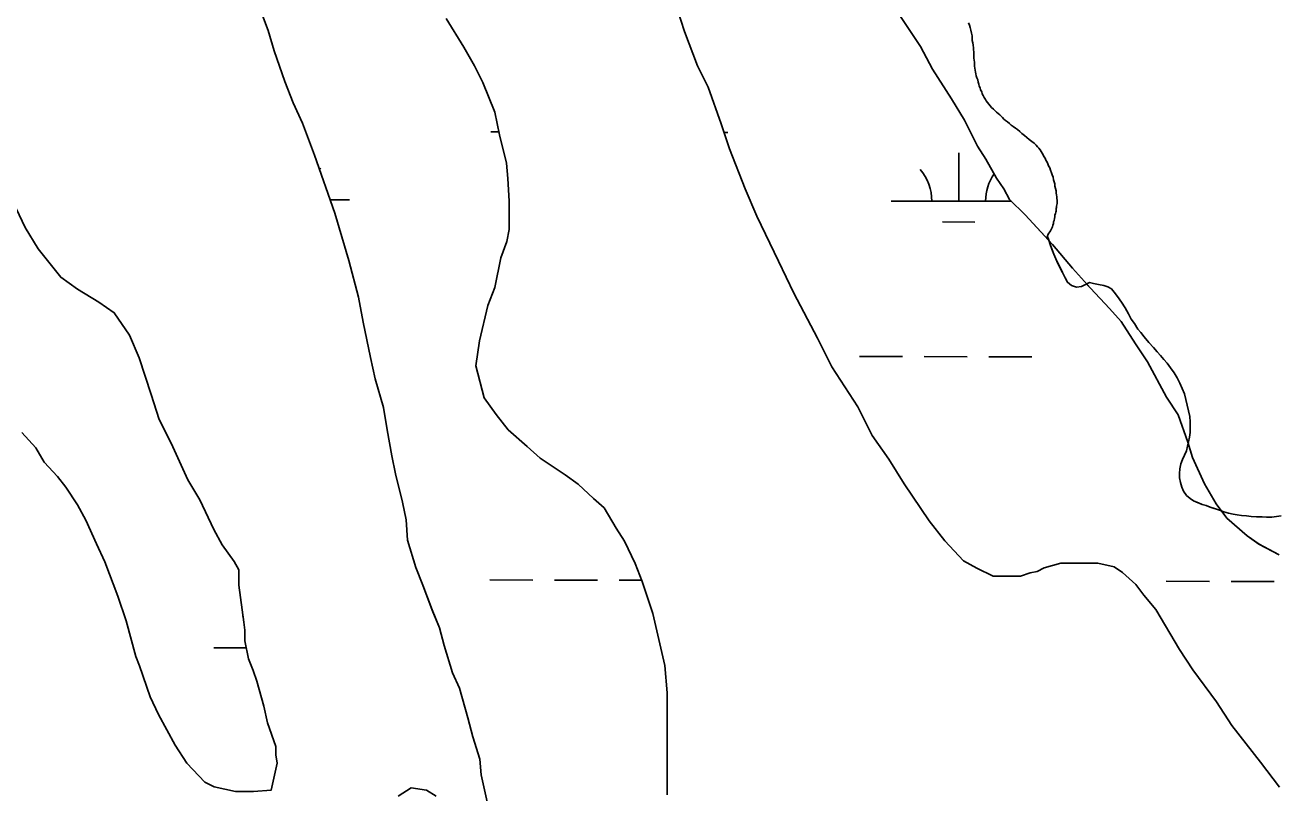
# Model space of a CAD drawing. Extents: x 3187622 to 3225504, y 800805 to 826213.
# Drawn here: x 3209158 to 3210086, y 822411 to 822981 of the extents above; entities that cross this region are included whole.
import ezdxf

# ---------------------------------------------------------------- set-up
doc = ezdxf.new("R2010")
doc.units = 0
for name, color, linetype in [('V-SITE-VEGE', 7, 'Continuous'), ('V-TOPO-SHOR', 7, 'Continuous'), ('V-WETL-SWMP', 7, 'Continuous')]:
    doc.layers.add(name, color=color, linetype=linetype)

msp = doc.modelspace()

# ---------------------------------------------------------------- linework, layer by layer
at = {"layer": 'V-SITE-VEGE'}
for p, q in [((3209641.59, 822992.89), (3209646.89, 822976.18)), ((3209822, 822964.89), (3209806.14, 822988.64)), ((3209646.89, 822976.18), (3209656.58, 822950.67)), ((3209830.82, 822948.18), (3209822, 822964.89)), ((3209656.58, 822950.67), (3209664.52, 822934.84)), ((3209844.91, 822926.19), (3209830.82, 822948.18)), ((3209664.52, 822934.84), (3209674.22, 822907.57)), ((3209854.61, 822910.37), (3209844.91, 822926.19)), ((3209674.22, 822907.57), (3209680.4, 822889.09)), ((3209864.3, 822891.01), (3209854.61, 822910.37)), ((3209680.4, 822889.09), (3209691.86, 822859.19)), ((3209870.47, 822881.34), (3209864.3, 822891.01)), ((3209878.4, 822867.27), (3209870.47, 822881.34)), ((3209883.69, 822859.35), (3209878.4, 822867.27)), ((3209157.77, 822830.56), (3209144.54, 822858.71)), ((3209691.86, 822859.19), (3209700.68, 822838.96)), ((3209888.1, 822851.44), (3209883.69, 822859.35)), ((3209899.55, 822840.01), (3209888.1, 822851.44)), ((3209700.68, 822838.96), (3209716.55, 822805.53)), ((3209917.32, 822820.72), (3209899.55, 822840.01)), ((3209167.46, 822814.73), (3209157.77, 822830.56)), ((3209918.14, 822818), (3209917.32, 822820.72)), ((3209184.2, 822793.63), (3209167.46, 822814.73)), ((3209920.92, 822810.73), (3209918.14, 822818)), ((3209922.38, 822807.42), (3209920.92, 822810.73)), ((3209716.55, 822805.53), (3209728.01, 822781.78)), ((3209927.29, 822797.1), (3209922.38, 822807.42)), ((3209196.52, 822784.84), (3209184.2, 822793.63)), ((3209929.28, 822793.13), (3209927.29, 822797.1)), ((3209931.13, 822789.96), (3209929.28, 822793.13)), ((3209212.37, 822775.17), (3209196.52, 822784.84)), ((3209934.05, 822787.44), (3209931.13, 822789.96)), ((3209937.75, 822786.39), (3209934.05, 822787.44)), ((3209941.33, 822786.79), (3209937.75, 822786.39)), ((3209944.5, 822788.25), (3209941.33, 822786.79)), ((3209945.22, 822788.63), (3209944.5, 822788.25)), ((3209947.99, 822785.49), (3209945.22, 822788.63)), ((3209962.08, 822770.55), (3209947.99, 822785.49)), ((3209223.82, 822767.27), (3209212.37, 822775.17)), ((3209728.01, 822781.78), (3209745.64, 822748.36)), ((3209235.27, 822750.56), (3209223.82, 822767.27)), ((3209970.89, 822760.88), (3209962.08, 822770.55)), ((3209981.46, 822744.17), (3209970.89, 822760.88)), ((3209242.33, 822733.84), (3209235.27, 822750.56)), ((3209745.64, 822748.36), (3209756.21, 822727.25)), ((3209990.28, 822730.97), (3209981.46, 822744.17)), ((3209251.15, 822706.57), (3209242.33, 822733.84)), ((3209756.21, 822727.25), (3209775.6, 822697.35)), ((3210004.38, 822704.59), (3209990.28, 822730.97)), ((3209257.32, 822688.1), (3209251.15, 822706.57)), ((3210013.19, 822691.4), (3210004.38, 822704.59)), ((3209775.6, 822697.35), (3209786.18, 822676.24)), ((3210020.24, 822671.17), (3210013.19, 822691.4)), ((3209266.14, 822670.51), (3209257.32, 822688.1)), ((3209155.26, 822678.33), (3209165.83, 822666.9)), ((3209786.18, 822676.24), (3209798.51, 822658.66)), ((3210020.56, 822670.16), (3210020.24, 822671.17)), ((3209165.83, 822666.9), (3209172, 822656.35)), ((3209278.48, 822643.24), (3209266.14, 822670.51)), ((3210016.35, 822658.34), (3210019.25, 822664.83)), ((3210019.25, 822664.83), (3210020.18, 822668.27)), ((3210020.18, 822668.27), (3210020.56, 822670.16)), ((3209172, 822656.35), (3209181.69, 822645.8)), ((3209798.51, 822658.66), (3209809.97, 822640.19)), ((3210014.5, 822651.46), (3210015.16, 822655.16)), ((3210015.16, 822655.16), (3210016.35, 822658.34)), ((3209181.69, 822645.8), (3209187.85, 822637.88)), ((3209287.29, 822628.29), (3209278.48, 822643.24)), ((3210014.11, 822648.01), (3210014.5, 822651.46)), ((3210014.24, 822644.71), (3210014.11, 822648.01)), ((3210014.78, 822641.26), (3210014.24, 822644.71)), ((3209187.85, 822637.88), (3209196.66, 822624.69)), ((3209809.97, 822640.19), (3209828.47, 822612.92)), ((3210015.84, 822637.69), (3210014.78, 822641.26)), ((3210017.03, 822634.91), (3210015.84, 822637.69)), ((3210019.42, 822631.74), (3210017.03, 822634.91)), ((3209196.66, 822624.69), (3209202.83, 822613.26)), ((3209297.87, 822606.3), (3209287.29, 822628.29)), ((3210022.06, 822629.49), (3210019.42, 822631.74)), ((3210024.58, 822627.77), (3210022.06, 822629.49)), ((3210030.94, 822625), (3210024.58, 822627.77)), ((3210033.85, 822624.21), (3210030.94, 822625)), ((3210036.76, 822623.02), (3210033.85, 822624.21)), ((3210043.78, 822620.77), (3210036.76, 822623.02)), ((3210045.38, 822620.14), (3210043.78, 822620.77)), ((3210049.33, 822614.88), (3210045.38, 822620.14)), ((3209202.83, 822613.26), (3209210.77, 822595.67)), ((3209304.04, 822594.87), (3209297.87, 822606.3)), ((3209828.47, 822612.92), (3209839.92, 822597.97)), ((3210064.3, 822601.69), (3210049.33, 822614.88)), ((3209839.92, 822597.97), (3209854.01, 822583.03)), ((3210073.1, 822595.54), (3210064.3, 822601.69)), ((3209210.77, 822595.67), (3209216.94, 822582.47)), ((3209312.85, 822582.56), (3209304.04, 822594.87)), ((3210088.07, 822587.63), (3210073.1, 822595.54)), ((3209216.94, 822582.47), (3209226.64, 822556.96)), ((3209316.38, 822576.4), (3209312.85, 822582.56)), ((3209854.01, 822583.03), (3209863.7, 822577.76)), ((3209913.85, 822577.8), (3209926.17, 822581.33)), ((3209926.17, 822581.33), (3209953.45, 822581.35)), ((3209953.45, 822581.35), (3209965.77, 822578.72)), ((3209965.77, 822578.72), (3209971.93, 822574.33)), ((3209316.39, 822564.96), (3209316.38, 822576.4)), ((3209863.7, 822577.76), (3209876.02, 822571.61)), ((3209876.02, 822571.61), (3209896.26, 822571.63)), ((3209896.26, 822571.63), (3209903.3, 822574.27)), ((3209903.3, 822574.27), (3209908.58, 822575.15)), ((3209908.58, 822575.15), (3209913.85, 822577.8)), ((3209971.93, 822574.33), (3209981.62, 822565.54)), ((3209319.93, 822537.68), (3209316.39, 822564.96)), ((3209981.62, 822565.54), (3209987.79, 822557.63)), ((3209226.64, 822556.96), (3209232.81, 822538.49)), ((3209987.79, 822557.63), (3209996.59, 822547.07)), ((3209996.59, 822547.07), (3210014.22, 822517.17)), ((3209232.81, 822538.49), (3209239.88, 822512.1)), ((3209320.82, 822531.53), (3209319.93, 822537.68)), ((3209320.82, 822523.61), (3209320.82, 822531.53)), ((3209323.47, 822510.41), (3209320.82, 822523.61)), ((3210014.22, 822517.17), (3210023.91, 822502.22)), ((3209239.88, 822512.1), (3209242.52, 822505.06)), ((3209242.52, 822505.06), (3209250.46, 822482.19)), ((3209327, 822501.61), (3209323.47, 822510.41)), ((3209329.65, 822493.7), (3209327, 822501.61)), ((3210023.91, 822502.22), (3210041.53, 822478.48)), ((3209334.95, 822475.22), (3209329.65, 822493.7)), ((3209250.46, 822482.19), (3209256.64, 822469)), ((3210041.53, 822478.48), (3210052.99, 822460.89)), ((3209256.64, 822469), (3209268.97, 822446.13)), ((3209337.6, 822462.91), (3209334.95, 822475.22)), ((3209343.77, 822445.31), (3209337.6, 822462.91)), ((3210052.99, 822460.89), (3210074.13, 822433.63)), ((3209268.97, 822446.13), (3209277.79, 822432.94)), ((3209343.78, 822439.15), (3209343.77, 822445.31)), ((3209344.66, 822432.99), (3209343.78, 822439.15)), ((3209277.79, 822432.94), (3209291, 822418.87)), ((3209340.28, 822412.75), (3209344.66, 822432.99)), ((3210074.13, 822433.63), (3210088.22, 822415.16)), ((3209291, 822418.87), (3209298.04, 822415.35)), ((3209298.04, 822415.35), (3209313.88, 822411.85)), ((3209313.88, 822411.85), (3209327.08, 822411.86)), ((3209327.08, 822411.86), (3209340.28, 822412.75))]:
    msp.add_line(p, q, dxfattribs=at)
for points in [[(3209500.43, 822404.09), (3209496.02, 822424.33), (3209495.13, 822435.77), (3209489.83, 822452.48), (3209486.3, 822466.56), (3209480.12, 822488.55), (3209474.83, 822499.98), (3209468.66, 822520.21), (3209465.12, 822533.41), (3209459.83, 822546.6), (3209452.78, 822565.08), (3209447.49, 822578.27), (3209441.31, 822598.5), (3209440.42, 822613.46), (3209437.77, 822626.66), (3209432.47, 822647.77), (3209429.81, 822660.97), (3209426.28, 822680.33), (3209423.62, 822697.04), (3209417.45, 822718.16), (3209413.91, 822733.99), (3209408.61, 822760.39), (3209405.07, 822778.86), (3209398.01, 822806.13), (3209387.42, 822841.32), (3209372.42, 822884.43), (3209363.6, 822908.18), (3209356.55, 822923.13), (3209350.38, 822938.96), (3209342.44, 822961.83), (3209338.03, 822976.79), (3209330.09, 822997.9)], [(3209470.01, 822985.7), (3209483.23, 822964.6), (3209491.16, 822950.52), (3209497.33, 822938.21), (3209506.15, 822916.22), (3209509.68, 822899.5), (3209514.98, 822878.39), (3209515.87, 822866.95), (3209516.76, 822850.23), (3209516.79, 822829.11), (3209515.03, 822820.31), (3209510.64, 822807.99), (3209506.26, 822785.99), (3209500.99, 822772.78), (3209494.86, 822746.38), (3209492.23, 822727.9), (3209498.41, 822704.15), (3209507.22, 822691.84), (3209516.03, 822680.41), (3209530.12, 822668.1), (3209539.81, 822659.31), (3209558.3, 822647), (3209567.99, 822639.97), (3209579.43, 822629.42), (3209587.36, 822622.39), (3209596.17, 822607.44), (3209602.34, 822597.77), (3209610.27, 822581.06), (3209615.56, 822567.86), (3209623.5, 822544.11), (3209632.34, 822505.4), (3209634.12, 822485.16), (3209634.18, 822409.49)], [(3209434.44, 822408.44), (3209444.11, 822414.6), (3209455.55, 822412.85), (3209462.59, 822408.46)]]:
    msp.add_lwpolyline(points, dxfattribs=at)
at = {"layer": 'V-TOPO-SHOR'}
for points in [[(3209862.61, 822947.38), (3209862.41, 822948.97), (3209862.01, 822950.36), (3209862.01, 822951.95), (3209862.01, 822953.34), (3209861.81, 822954.74), (3209861.61, 822956.33), (3209861.61, 822957.92), (3209861.61, 822959.31), (3209861.61, 822961.1), (3209861.21, 822962.49), (3209861.21, 822964.08), (3209861.01, 822965.87), (3209860.81, 822967.66), (3209860.41, 822969.45), (3209860.21, 822971.24), (3209860.21, 822973.03), (3209859.81, 822974.82), (3209859.21, 822977), (3209858.81, 822978.99), (3209858.41, 822980.78), (3209857.61, 822982.57)], [(3209916.94, 822821.97), (3209916.01, 822824.35), (3209916.21, 822824.35), (3209916.41, 822824.95), (3209916.8, 822825.54), (3209917.2, 822826.34), (3209917.99, 822827.33), (3209918.39, 822828.13), (3209918.98, 822829.12), (3209919.38, 822830.12), (3209919.98, 822831.11), (3209920.18, 822832.31), (3209920.57, 822833.5), (3209920.77, 822834.69), (3209921.17, 822835.89), (3209921.37, 822837.28), (3209921.56, 822838.47), (3209921.76, 822839.66), (3209922.16, 822841.06), (3209922.35, 822842.05), (3209922.55, 822842.85), (3209922.75, 822843.64), (3209922.75, 822844.24), (3209922.75, 822844.83), (3209922.95, 822845.43), (3209922.95, 822846.42), (3209923.15, 822847.42), (3209923.34, 822848.42), (3209923.34, 822849.61), (3209923.34, 822851), (3209923.14, 822852.19), (3209923.14, 822853.39), (3209922.94, 822854.78), (3209922.74, 822856.17), (3209922.54, 822857.76), (3209922.14, 822859.55), (3209921.74, 822861.34), (3209921.54, 822862.93), (3209921.14, 822864.52), (3209920.74, 822866.11), (3209920.34, 822867.9), (3209919.75, 822869.69), (3209919.15, 822871.28), (3209918.35, 822873.07), (3209917.95, 822874.85), (3209916.96, 822876.44), (3209916.56, 822877.83), (3209915.96, 822879.23), (3209914.96, 822880.62), (3209914.37, 822882.01), (3209913.57, 822883.2), (3209912.97, 822884.59), (3209912.18, 822885.79), (3209911.58, 822886.98), (3209910.78, 822888.17), (3209909.79, 822889.56), (3209908.79, 822890.56), (3209907.8, 822891.75), (3209906.4, 822893.14), (3209904.61, 822894.53), (3209902.62, 822895.92), (3209900.83, 822897.51), (3209899.24, 822898.9), (3209897.25, 822900.29), (3209895.66, 822901.88), (3209893.87, 822903.27), (3209892.48, 822904.46), (3209890.69, 822905.65), (3209889.29, 822906.64), (3209887.9, 822907.83), (3209886.51, 822909.03), (3209885.11, 822910.02), (3209883.92, 822911.01), (3209882.73, 822912.2), (3209881.73, 822913.2), (3209880.74, 822914.19), (3209879.54, 822915.18), (3209878.35, 822916.18), (3209877.16, 822917.37), (3209876.16, 822918.56), (3209874.77, 822919.75), (3209873.77, 822920.95), (3209872.78, 822922.14), (3209871.78, 822923.33), (3209870.79, 822924.72), (3209870.19, 822925.71), (3209869.19, 822927.1), (3209868.59, 822928.7), (3209867.8, 822929.89), (3209867.4, 822931.28), (3209866.6, 822932.87), (3209866.2, 822934.26), (3209865.61, 822935.65), (3209865.21, 822937.04), (3209864.81, 822938.63), (3209864.41, 822940.22), (3209863.81, 822941.61), (3209863.41, 822943.21), (3209863.01, 822944.6), (3209862.81, 822945.99), (3209862.61, 822947.38)], [(3210063.77, 822616.42), (3210060.2, 822616.82), (3210056.89, 822617.34), (3210053.84, 822617.87), (3210050.4, 822618.53), (3210047.09, 822619.45), (3210043.78, 822620.77), (3210040.07, 822621.96), (3210036.76, 822623.02), (3210033.85, 822624.21), (3210030.94, 822625), (3210028.16, 822626.19), (3210024.58, 822627.77), (3210022.06, 822629.49), (3210019.42, 822631.74), (3210017.03, 822634.91), (3210015.84, 822637.69), (3210014.78, 822641.26), (3210014.24, 822644.71), (3210014.11, 822648.01), (3210014.5, 822651.46), (3210015.16, 822655.16), (3210016.35, 822658.34), (3210017.8, 822661.65), (3210019.25, 822664.83), (3210020.18, 822668.27), (3210020.84, 822671.58), (3210021.5, 822674.89), (3210022.02, 822678.33), (3210022.15, 822682.83), (3210022.02, 822686.27), (3210021.75, 822690.24), (3210020.82, 822694.47), (3210019.75, 822698.58), (3210018.83, 822702.94), (3210017.76, 822707.05), (3210016.17, 822711.15), (3210014.45, 822714.98), (3210012.33, 822718.95), (3210010.21, 822722.79), (3210007.56, 822726.49), (3210004.91, 822729.8), (3210002.52, 822732.71), (3210000.14, 822735.49), (3209997.62, 822738.26), (3209994.84, 822741.44), (3209991.26, 822745.27), (3209987.81, 822749.37), (3209985.43, 822752.55), (3209983.31, 822755.06), (3209980.66, 822759.43), (3209978.27, 822762.6), (3209976.28, 822766.57), (3209973.77, 822770.93), (3209971.12, 822775.04), (3209968.2, 822779.4), (3209965.68, 822782.71), (3209963.7, 822784.96), (3209961.05, 822786.54), (3209958, 822787.46), (3209954.16, 822788.26), (3209950.32, 822789.05), (3209947.28, 822789.71), (3209944.5, 822788.25), (3209941.33, 822786.79), (3209937.75, 822786.39), (3209934.05, 822787.44), (3209931.13, 822789.96), (3209929.28, 822793.13), (3209927.29, 822797.1), (3209925.96, 822799.88), (3209923.97, 822803.98), (3209922.38, 822807.42), (3209920.92, 822810.73), (3209919.46, 822814.43), (3209918.14, 822818), (3209916.94, 822821.97)], [(3210089.45, 822616.45), (3210086.01, 822616.05), (3210082.56, 822615.65), (3210078.59, 822615.64), (3210075.55, 822615.9), (3210071.31, 822615.9), (3210067.21, 822616.03), (3210063.77, 822616.42)]]:
    msp.add_lwpolyline(points, dxfattribs=at)
at = {"layer": 'V-WETL-SWMP'}
for p, q in [((3209503.13, 822901.59), (3209509.24, 822901.57)), ((3209676.34, 822901.23), (3209679.13, 822901.23)), ((3209850.34, 822850.14), (3209850.41, 822886.14)), ((3209384.02, 822851.09), (3209398.43, 822851.06)), ((3209800.34, 822850.24), (3209889.48, 822850.06)), ((3209838.31, 822834.73), (3209862.31, 822834.68)), ((3209776.7, 822734.85), (3209808.7, 822734.79)), ((3209824.7, 822734.76), (3209856.7, 822734.69)), ((3209872.7, 822734.66), (3209904.7, 822734.59)), ((3209502.45, 822568.91), (3209534.45, 822568.85)), ((3209550.45, 822568.81), (3209582.45, 822568.75)), ((3209598.45, 822568.72), (3209615.23, 822568.68)), ((3210004.36, 822567.89), (3210036.36, 822567.82)), ((3210052.36, 822567.79), (3210084.36, 822567.73)), ((3209297.76, 822518.59), (3209321.84, 822518.54))]:
    msp.add_line(p, q, dxfattribs=at)
for points in [[(3209500.43, 822404.09), (3209496.02, 822424.33), (3209495.13, 822435.77), (3209489.83, 822452.48), (3209486.3, 822466.56), (3209480.12, 822488.55), (3209474.83, 822499.98), (3209468.66, 822520.21), (3209465.12, 822533.41), (3209459.83, 822546.61), (3209452.78, 822565.08), (3209447.49, 822578.27), (3209441.31, 822598.51), (3209440.42, 822613.46), (3209437.77, 822626.66), (3209432.47, 822647.78), (3209429.81, 822660.97), (3209426.28, 822680.33), (3209423.62, 822697.04), (3209417.45, 822718.16), (3209413.91, 822733.99), (3209408.61, 822760.39), (3209405.07, 822778.86), (3209398.01, 822806.13), (3209387.42, 822841.32), (3209372.42, 822884.43), (3209363.6, 822908.18), (3209356.55, 822923.13), (3209350.38, 822938.96), (3209342.44, 822961.83), (3209338.03, 822976.79), (3209330.09, 822997.9)], [(3209641.59, 822992.89), (3209646.89, 822976.18), (3209656.59, 822950.67), (3209664.52, 822934.84), (3209674.22, 822907.57), (3209680.4, 822889.09), (3209691.86, 822859.19), (3209700.68, 822838.96), (3209716.55, 822805.53), (3209728.01, 822781.78), (3209745.64, 822748.36), (3209756.21, 822727.25), (3209775.6, 822697.35), (3209786.18, 822676.24), (3209798.51, 822658.65), (3209809.97, 822640.18), (3209828.47, 822612.92), (3209839.92, 822597.97), (3209854.01, 822583.03), (3209863.7, 822577.76), (3209876.02, 822571.61), (3209896.26, 822571.62), (3209903.3, 822574.27), (3209908.58, 822575.16), (3209913.85, 822577.8), (3209926.17, 822581.33), (3209953.45, 822581.35), (3209965.77, 822578.72), (3209971.93, 822574.33), (3209981.62, 822565.54), (3209987.79, 822557.62), (3209996.59, 822547.07), (3210014.22, 822517.17), (3210023.91, 822502.22), (3210041.53, 822478.48), (3210052.98, 822460.89), (3210074.13, 822433.63), (3210088.22, 822415.16)], [(3210088.07, 822587.63), (3210073.11, 822595.54), (3210064.3, 822601.69), (3210049.33, 822614.88), (3210041.4, 822625.43), (3210032.59, 822640.38), (3210023.77, 822659.73), (3210020.24, 822671.17), (3210013.19, 822691.4), (3210004.38, 822704.59), (3209990.27, 822730.97), (3209981.46, 822744.17), (3209970.89, 822760.88), (3209962.08, 822770.55), (3209947.99, 822785.49), (3209934.78, 822800.44), (3209919.8, 822818.03), (3209899.54, 822840.01), (3209888.1, 822851.44), (3209883.69, 822859.35), (3209878.4, 822867.27), (3209870.47, 822881.34), (3209864.3, 822891.01), (3209854.61, 822910.36), (3209844.91, 822926.19), (3209830.82, 822948.18), (3209822, 822964.89), (3209806.14, 822988.64)], [(3209470.01, 822985.7), (3209483.23, 822964.6), (3209491.16, 822950.52), (3209497.33, 822938.21), (3209506.15, 822916.22), (3209509.68, 822899.5), (3209514.98, 822878.39), (3209515.87, 822866.95), (3209516.76, 822850.23), (3209516.78, 822829.11), (3209515.03, 822820.31), (3209510.64, 822807.99), (3209506.26, 822785.99), (3209500.99, 822772.79), (3209494.86, 822746.38), (3209492.23, 822727.9), (3209498.41, 822704.15), (3209507.22, 822691.84), (3209516.03, 822680.41), (3209530.12, 822668.1), (3209539.81, 822659.31), (3209558.3, 822647), (3209567.98, 822639.97), (3209579.43, 822629.42), (3209587.36, 822622.39), (3209596.17, 822607.44), (3209602.34, 822597.77), (3209610.27, 822581.06), (3209615.56, 822567.86), (3209623.5, 822544.11), (3209632.34, 822505.4), (3209634.11, 822485.16), (3209634.18, 822409.49)], [(3209155.26, 822678.33), (3209165.83, 822666.9), (3209172, 822656.35), (3209181.69, 822645.8), (3209187.85, 822637.88), (3209196.66, 822624.69), (3209202.83, 822613.26), (3209210.77, 822595.67), (3209216.94, 822582.47), (3209226.64, 822556.96), (3209232.82, 822538.49), (3209239.88, 822512.1), (3209242.52, 822505.06), (3209250.46, 822482.19), (3209256.64, 822468.99), (3209268.97, 822446.13), (3209277.79, 822432.94), (3209291, 822418.87), (3209298.04, 822415.35), (3209313.88, 822411.85), (3209327.08, 822411.86), (3209340.28, 822412.75), (3209344.66, 822432.99), (3209343.77, 822439.15), (3209343.77, 822445.31), (3209337.6, 822462.91), (3209334.94, 822475.22), (3209329.65, 822493.7), (3209327, 822501.61), (3209323.47, 822510.41), (3209320.82, 822523.61), (3209320.82, 822531.53), (3209319.93, 822537.69), (3209316.39, 822564.96), (3209316.38, 822576.4), (3209312.85, 822582.56), (3209304.04, 822594.87), (3209297.87, 822606.3), (3209287.29, 822628.29), (3209278.48, 822643.24), (3209266.14, 822670.51), (3209257.32, 822688.1), (3209251.15, 822706.57), (3209242.33, 822733.84), (3209235.27, 822750.56), (3209223.82, 822767.26), (3209212.37, 822775.17), (3209196.52, 822784.84), (3209184.2, 822793.63), (3209167.46, 822814.73), (3209157.77, 822830.56), (3209144.54, 822858.71)], [(3209434.44, 822408.43), (3209444.11, 822414.6), (3209455.55, 822412.85), (3209462.59, 822408.46)]]:
    msp.add_lwpolyline(points, dxfattribs=at)
for centre, start, end in [((3209403.68, 822851.52), 139.11148, 141.23586), ((3209795.1, 822850.72), 359.11148, 40.65514), ((3209905.58, 822850.5), 145.39601, 180.65514), ((3209292.51, 822519.07), 40.32291, 40.65514)]:
    msp.add_arc(centre, 35.25, start, end, dxfattribs=at)

doc.saveas('drawing.dxf')
